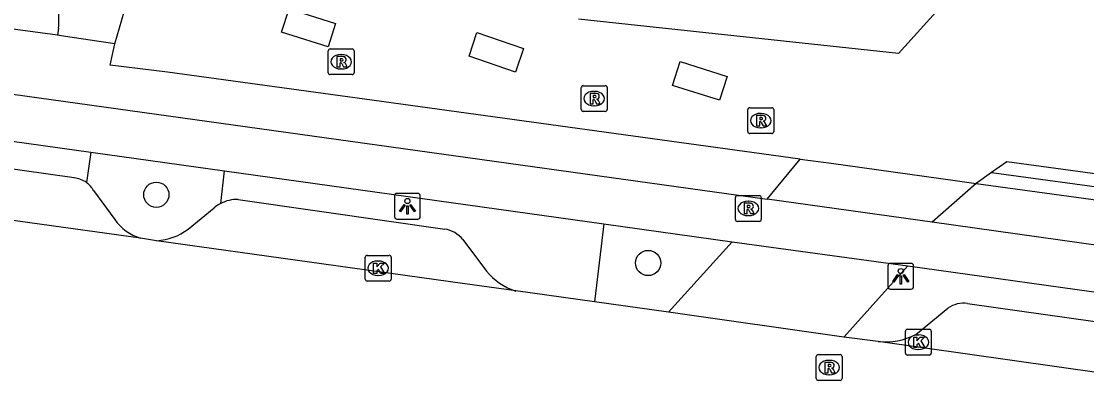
# Model space of a CAD drawing. Extents: x 160676 to 161153, y 383244 to 383713.
# Drawn here: x 160986.72 to 161027.96, y 383247.81 to 383261.93 of the extents above; entities that cross this region are included whole.
import ezdxf

# ---------------------------------------------------------------- set-up
doc = ezdxf.new("R2010")
doc.units = 0
for name, color, linetype in [('IMGEO_Berm_open', 7, 'Continuous'), ('IMGEO_Boom', 7, 'Continuous'), ('IMGEO_Fietspad_gesloten', 7, 'Continuous'), ('IMGEO_Kolk', 7, 'Continuous'), ('IMGEO_Lichtpunt', 7, 'Continuous'), ('IMGEO_Parkeervlak_open', 7, 'Continuous'), ('IMGEO_Rijbaan_lokaal_gesloten', 7, 'Continuous'), ('IMGEO_Rioolput', 7, 'Continuous'), ('IMGEO_Voetpad_open', 7, 'Continuous')]:
    doc.layers.add(name, color=color, linetype=linetype)

msp = doc.modelspace()

# ---------------------------------------------------------------- linework, layer by layer
at = {"layer": 'IMGEO_Berm_open'}
for points in [[(160989.408, 383256.862), (160989.236, 383255.681)], [(160994.436, 383254.87), (160994.582, 383256.138)], [(161009.264, 383254.084), (161008.906, 383251.053)]]:
    msp.add_lwpolyline(points, dxfattribs=at)
at = {"layer": 'IMGEO_Boom'}
for centre in [(160991.942, 383255.21), (161010.98, 383252.565)]:
    msp.add_circle(centre, 0.489, dxfattribs=at)
at = {"layer": 'IMGEO_Fietspad_gesloten'}
for points in [[(160794.456, 383285.635), (160802.2, 383284.6), (160821.26, 383282.051), (160905.957, 383270.323), (160917.876, 383268.672), (161015.584, 383255.032)], [(160976.57, 383258.658), (160989.408, 383256.862)], [(160989.408, 383256.862), (160994.582, 383256.138)], [(160994.582, 383256.138), (161009.264, 383254.084)], [(161021.974, 383254.146), (161015.584, 383255.032)], [(161009.264, 383254.084), (161014.233, 383253.389)], [(161055.654, 383249.406), (161021.974, 383254.146)], [(161014.233, 383253.389), (161021.034, 383252.455)], [(161021.034, 383252.455), (161029.904, 383251.214)]]:
    msp.add_lwpolyline(points, dxfattribs=at)
at = {"layer": 'IMGEO_Kolk'}
for p, q in [((161000.108, 383252.861), (161000.96, 383252.861)), ((161000.033, 383251.935), (161000.033, 383252.787)), ((161000.521, 383252.641), (161000.546, 383252.641)), ((161001.034, 383252.787), (161001.034, 383251.935)), ((161000.544, 383252.081), (161000.519, 383252.081)), ((161000.96, 383251.861), (161000.108, 383251.861)), ((161021.016, 383249.994), (161021.868, 383249.994)), ((161020.941, 383249.068), (161020.941, 383249.92)), ((161021.429, 383249.774), (161021.454, 383249.774)), ((161021.942, 383249.92), (161021.942, 383249.068)), ((161021.452, 383249.214), (161021.427, 383249.214)), ((161021.868, 383248.994), (161021.016, 383248.994))]:
    msp.add_line(p, q, dxfattribs=at)
for points in [[(161000.108, 383252.861), (161000.96, 383252.861)], [(161000.033, 383251.935), (161000.033, 383252.787)], [(161000.354, 383252.561), (161000.477, 383252.561), (161000.477, 383252.41), (161000.607, 383252.561), (161000.771, 383252.561), (161000.625, 383252.41), (161000.778, 383252.161), (161000.626, 383252.161), (161000.541, 383252.325), (161000.477, 383252.258), (161000.477, 383252.161), (161000.354, 383252.161), (161000.354, 383252.561)], [(161001.034, 383252.787), (161001.034, 383251.935)], [(161000.96, 383251.861), (161000.108, 383251.861)], [(161021.016, 383249.994), (161021.868, 383249.994)], [(161020.941, 383249.068), (161020.941, 383249.92)], [(161021.262, 383249.694), (161021.385, 383249.694), (161021.385, 383249.543), (161021.515, 383249.694), (161021.679, 383249.694), (161021.533, 383249.543), (161021.686, 383249.294), (161021.534, 383249.294), (161021.449, 383249.458), (161021.385, 383249.391), (161021.385, 383249.294), (161021.262, 383249.294), (161021.262, 383249.694)], [(161021.942, 383249.92), (161021.942, 383249.068)], [(161021.868, 383248.994), (161021.016, 383248.994)]]:
    msp.add_lwpolyline(points, dxfattribs=at)
for centre, start, end in [((161000.11, 383252.785), 91.552, 178.448), ((161000.11, 383252.785), 91.552, 178.448), ((161000.958, 383252.785), 1.552, 88.448), ((161000.958, 383252.785), 1.552, 88.448), ((161000.11, 383251.937), 181.552, 268.448), ((161000.11, 383251.937), 181.552, 268.448), ((161000.958, 383251.937), 271.552, 358.448), ((161000.958, 383251.937), 271.552, 358.448), ((161021.018, 383249.918), 91.552, 178.448), ((161021.018, 383249.918), 91.552, 178.448), ((161021.866, 383249.918), 1.552, 88.448), ((161021.866, 383249.918), 1.552, 88.448), ((161021.018, 383249.07), 181.552, 268.448), ((161021.018, 383249.07), 181.552, 268.448), ((161021.866, 383249.07), 271.552, 358.448), ((161021.866, 383249.07), 271.552, 358.448)]:
    msp.add_arc(centre, 0.0765, start, end, dxfattribs=at)
for centre, major_axis, ratio, start_param, end_param in [((161000.52, 383252.361), (-0.387, 0.002), 0.722429, 4.712389, 7.853982), ((161000.545, 383252.361), (-0.39, 0.002), 0.717154, 1.570796, 4.712389), ((161021.428, 383249.494), (-0.387, 0.002), 0.722429, 4.712389, 7.853982), ((161021.453, 383249.494), (-0.39, 0.002), 0.717154, 1.570796, 4.712389)]:
    msp.add_ellipse(centre, major_axis=major_axis, ratio=ratio, start_param=start_param, end_param=end_param, dxfattribs=at)
at = {"layer": 'IMGEO_Lichtpunt'}
for p, q in [((161001.164, 383255.169), (161001.164, 383254.362)), ((161001.164, 383255.169), (161001.164, 383254.362)), ((161002.066, 383255.264), (161001.258, 383255.264)), ((161002.066, 383255.264), (161001.258, 383255.264)), ((161002.16, 383254.362), (161002.16, 383255.169)), ((161002.16, 383254.362), (161002.16, 383255.169)), ((161001.258, 383254.268), (161002.066, 383254.268)), ((161001.258, 383254.268), (161002.066, 383254.268)), ((161020.262, 383252.452), (161020.262, 383251.645)), ((161020.262, 383252.452), (161020.262, 383251.645)), ((161021.164, 383252.547), (161020.356, 383252.547)), ((161021.164, 383252.547), (161020.356, 383252.547)), ((161021.258, 383251.645), (161021.258, 383252.452)), ((161021.258, 383251.645), (161021.258, 383252.452)), ((161020.356, 383251.551), (161021.164, 383251.551)), ((161020.356, 383251.551), (161021.164, 383251.551))]:
    msp.add_line(p, q, dxfattribs=at)
for points in [[(161001.538, 383254.833), (161001.577, 383254.805), (161001.389, 383254.543), (161001.351, 383254.57), (161001.538, 383254.833)], [(161001.64, 383254.785), (161001.687, 383254.785), (161001.687, 383254.463), (161001.64, 383254.463), (161001.64, 383254.785)], [(161001.75, 383254.805), (161001.788, 383254.832), (161001.975, 383254.57), (161001.936, 383254.542), (161001.75, 383254.805)], [(161020.636, 383252.116), (161020.675, 383252.088), (161020.487, 383251.826), (161020.449, 383251.853), (161020.636, 383252.116)], [(161020.738, 383252.068), (161020.785, 383252.068), (161020.785, 383251.746), (161020.738, 383251.746), (161020.738, 383252.068)], [(161020.848, 383252.088), (161020.886, 383252.115), (161021.073, 383251.853), (161021.034, 383251.825), (161020.848, 383252.088)]]:
    msp.add_lwpolyline(points, dxfattribs=at)
for centre in [(161001.663, 383254.967), (161020.761, 383252.25)]:
    msp.add_circle(centre, 0.0994, dxfattribs=at)
for centre, start, end in [((161001.258, 383255.169), 90, 180), ((161001.258, 383255.169), 90, 180), ((161002.066, 383255.169), 0, 90), ((161002.066, 383255.169), 0, 90), ((161001.258, 383254.362), 180, 270), ((161001.258, 383254.362), 180, 270), ((161002.066, 383254.362), 270, 0), ((161002.066, 383254.362), 270, 360), ((161020.356, 383252.452), 90, 180), ((161020.356, 383252.452), 90, 180), ((161021.164, 383252.452), 0, 90), ((161021.164, 383252.452), 0, 90), ((161020.356, 383251.645), 180, 270), ((161020.356, 383251.645), 180, 270), ((161021.164, 383251.645), 270, 0), ((161021.164, 383251.645), 270, 360)]:
    msp.add_arc(centre, 0.0946, start, end, dxfattribs=at)
at = {"layer": 'IMGEO_Parkeervlak_open'}
for points in [[(160988.756, 383255.864), (160976.85, 383257.547)], [(160989.509, 383255.373), (160990.336, 383254.248)], [(160995.109, 383255.031), (161001.045, 383254.167), (161003.109, 383253.878)], [(160993.173, 383253.875), (160994.18, 383254.7)], [(161003.806, 383253.474), (161004.724, 383252.253)], [(161021.341, 383249.798), (161022.582, 383250.815)], [(161023.346, 383251), (161029.294, 383250.157)]]:
    msp.add_lwpolyline(points, dxfattribs=at)
for centre, radius, start, end in [((160988.653, 383254.874), 0.996, 54.1806, 84.0807), ((160988.648, 383254.885), 0.99, 29.5498, 53.5554), ((160995.095, 383253.602), 1.429, 89.446, 117.4617), ((160995.065, 383253.645), 1.377, 117.1815, 129.9918), ((160991.909, 383255.358), 1.925, 215.2139, 252.4986), ((160991.839, 383255.632), 2.206, 272.9002, 307.2015), ((161002.928, 383252.762), 1.131, 39.0343, 80.7702), ((161006.574, 383253.743), 2.376, 218.8499, 252.3785), ((161023.21, 383249.893), 1.115, 82.9777, 124.2462), ((161020.165, 383251.997), 2.493, 263.5727, 298.137)]:
    msp.add_arc(centre, radius, start, end, dxfattribs=at)
at = {"layer": 'IMGEO_Rijbaan_lokaal_gesloten'}
for points in [[(160991.33, 383253.522), (160973.717, 383255.972)], [(160991.951, 383253.429), (160991.33, 383253.522)], [(161005.855, 383251.479), (161003.791, 383251.768), (160991.951, 383253.429)], [(161008.906, 383251.053), (161005.855, 383251.479)], [(161011.773, 383250.653), (161008.906, 383251.053)], [(161018.562, 383249.691), (161011.773, 383250.653)], [(161019.886, 383249.519), (161018.562, 383249.691)], [(161031.986, 383247.808), (161019.886, 383249.519)]]:
    msp.add_lwpolyline(points, dxfattribs=at)
at = {"layer": 'IMGEO_Rioolput'}
for p, q in [((160998.599, 383259.938), (160998.599, 383260.79)), ((160998.674, 383260.864), (160999.526, 383260.864)), ((160999.6, 383260.79), (160999.6, 383259.938)), ((160999.087, 383260.644), (160999.112, 383260.644)), ((160999.526, 383259.864), (160998.674, 383259.864)), ((160999.11, 383260.084), (160999.085, 383260.084)), ((161008.47, 383259.437), (161009.322, 383259.437)), ((161008.395, 383258.511), (161008.395, 383259.363)), ((161008.883, 383259.217), (161008.908, 383259.217)), ((161009.396, 383259.363), (161009.396, 383258.511)), ((161008.906, 383258.657), (161008.881, 383258.657)), ((161009.322, 383258.437), (161008.47, 383258.437)), ((161014.84, 383257.656), (161014.84, 383258.508)), ((161014.915, 383258.582), (161015.767, 383258.582)), ((161015.328, 383258.362), (161015.353, 383258.362)), ((161015.841, 383258.508), (161015.841, 383257.656)), ((161015.351, 383257.802), (161015.326, 383257.802)), ((161015.767, 383257.582), (161014.915, 383257.582)), ((161014.359, 383254.253), (161014.359, 383255.105)), ((161014.434, 383255.179), (161015.286, 383255.179)), ((161014.847, 383254.959), (161014.872, 383254.959)), ((161015.36, 383255.105), (161015.36, 383254.253)), ((161015.286, 383254.179), (161014.434, 383254.179)), ((161014.87, 383254.399), (161014.845, 383254.399)), ((161017.49, 383248.086), (161017.49, 383248.938)), ((161017.565, 383249.012), (161018.417, 383249.012)), ((161017.978, 383248.792), (161018.003, 383248.792)), ((161018.491, 383248.938), (161018.491, 383248.086)), ((161018.417, 383248.012), (161017.565, 383248.012)), ((161018.001, 383248.232), (161017.976, 383248.232))]:
    msp.add_line(p, q, dxfattribs=at)
for points in [[(160998.599, 383259.938), (160998.599, 383260.79)], [(160998.674, 383260.864), (160999.526, 383260.864)], [(160999.6, 383260.79), (160999.6, 383259.938)], [(160999.188, 383260.562), (160998.936, 383260.564), (160998.936, 383260.164)], [(160998.936, 383260.164), (160999.06, 383260.164), (160999.06, 383260.326), (160999.071, 383260.326)], [(160999.114, 383260.483), (160999.06, 383260.483), (160999.06, 383260.402)], [(160999.06, 383260.402), (160999.112, 383260.402)], [(160999.118, 383260.297), (160999.189, 383260.164), (160999.329, 383260.164), (160999.264, 383260.29)], [(160999.526, 383259.864), (160998.674, 383259.864)], [(161008.47, 383259.437), (161009.322, 383259.437)], [(161008.395, 383258.511), (161008.395, 383259.363)], [(161008.984, 383259.135), (161008.732, 383259.137), (161008.732, 383258.737)], [(161008.91, 383259.056), (161008.856, 383259.056), (161008.856, 383258.975)], [(161009.396, 383259.363), (161009.396, 383258.511)], [(161008.732, 383258.737), (161008.856, 383258.737), (161008.856, 383258.899), (161008.867, 383258.899)], [(161008.856, 383258.975), (161008.908, 383258.975)], [(161008.914, 383258.87), (161008.985, 383258.737), (161009.125, 383258.737), (161009.06, 383258.863)], [(161009.322, 383258.437), (161008.47, 383258.437)], [(161014.84, 383257.656), (161014.84, 383258.508)], [(161014.915, 383258.582), (161015.767, 383258.582)], [(161015.429, 383258.28), (161015.177, 383258.282), (161015.177, 383257.882)], [(161015.355, 383258.201), (161015.301, 383258.201), (161015.301, 383258.12)], [(161015.841, 383258.508), (161015.841, 383257.656)], [(161015.177, 383257.882), (161015.301, 383257.882), (161015.301, 383258.044), (161015.312, 383258.044)], [(161015.301, 383258.12), (161015.353, 383258.12)], [(161015.359, 383258.015), (161015.43, 383257.882), (161015.57, 383257.882), (161015.505, 383258.008)], [(161015.767, 383257.582), (161014.915, 383257.582)], [(161014.359, 383254.253), (161014.359, 383255.105)], [(161014.434, 383255.179), (161015.286, 383255.179)], [(161015.36, 383255.105), (161015.36, 383254.253)], [(161014.948, 383254.877), (161014.696, 383254.879), (161014.696, 383254.479)], [(161014.696, 383254.479), (161014.82, 383254.479), (161014.82, 383254.641), (161014.831, 383254.641)], [(161014.874, 383254.798), (161014.82, 383254.798), (161014.82, 383254.717)], [(161014.82, 383254.717), (161014.872, 383254.717)], [(161014.878, 383254.612), (161014.949, 383254.479), (161015.089, 383254.479), (161015.024, 383254.605)], [(161015.286, 383254.179), (161014.434, 383254.179)], [(161017.49, 383248.086), (161017.49, 383248.938)], [(161017.565, 383249.012), (161018.417, 383249.012)], [(161018.079, 383248.71), (161017.827, 383248.712), (161017.827, 383248.312)], [(161018.491, 383248.938), (161018.491, 383248.086)], [(161017.827, 383248.312), (161017.951, 383248.312), (161017.951, 383248.474), (161017.962, 383248.474)], [(161018.005, 383248.631), (161017.951, 383248.631), (161017.951, 383248.55)], [(161017.951, 383248.55), (161018.003, 383248.55)], [(161018.009, 383248.445), (161018.08, 383248.312), (161018.22, 383248.312), (161018.155, 383248.438)], [(161018.417, 383248.012), (161017.565, 383248.012)]]:
    msp.add_lwpolyline(points, dxfattribs=at)
for centre, radius, start, end in [((160998.676, 383260.788), 0.0765, 91.552, 178.448), ((160998.676, 383260.788), 0.0765, 91.552, 178.448), ((160999.524, 383260.788), 0.0765, 1.552, 88.448), ((160999.524, 383260.788), 0.0765, 1.552, 88.448), ((160999.07, 383260.273), 0.0533, 26.0293, 88.6989), ((160999.096, 383260.591), 0.19, 274.7715, 282.9687), ((160999.12, 383260.387), 0.0964, 77.0061, 93.1865), ((160999.134, 383260.444), 0.0378, 276.6634, 79.6772), ((160999.187, 383260.452), 0.109, 350.3612, 89.416), ((160999.185, 383260.452), 0.112, 277.5842, 350.9817), ((160999.169, 383260.237), 0.108, 29.5134, 73.7905), ((160998.676, 383259.94), 0.0765, 181.552, 268.448), ((160998.676, 383259.94), 0.0765, 181.552, 268.448), ((160999.524, 383259.94), 0.0765, 271.552, 358.448), ((160999.524, 383259.94), 0.0765, 271.552, 358.448), ((161008.472, 383259.361), 0.0765, 91.552, 178.448), ((161008.472, 383259.361), 0.0765, 91.552, 178.448), ((161009.32, 383259.361), 0.0765, 1.552, 88.448), ((161009.32, 383259.361), 0.0765, 1.552, 88.448), ((161008.916, 383258.96), 0.0964, 77.0061, 93.1865), ((161008.93, 383259.017), 0.0378, 276.6634, 79.6772), ((161008.983, 383259.025), 0.109, 350.3612, 89.416), ((161008.866, 383258.846), 0.0533, 26.0293, 88.6989), ((161008.892, 383259.164), 0.19, 274.7715, 282.9687), ((161008.981, 383259.025), 0.112, 277.5842, 350.9817), ((161008.965, 383258.81), 0.108, 29.5134, 73.7905), ((161008.472, 383258.513), 0.0765, 181.552, 268.448), ((161008.472, 383258.513), 0.0765, 181.552, 268.448), ((161009.32, 383258.513), 0.0765, 271.552, 358.448), ((161009.32, 383258.513), 0.0765, 271.552, 358.448), ((161014.917, 383258.506), 0.0765, 91.552, 178.448), ((161014.917, 383258.506), 0.0765, 91.552, 178.448), ((161015.361, 383258.105), 0.0964, 77.0061, 93.1865), ((161015.375, 383258.162), 0.0378, 276.6634, 79.6772), ((161015.428, 383258.17), 0.109, 350.3612, 89.416), ((161015.765, 383258.506), 0.0765, 1.552, 88.448), ((161015.765, 383258.506), 0.0765, 1.552, 88.448), ((161015.311, 383257.991), 0.0533, 26.0293, 88.6989), ((161015.337, 383258.309), 0.19, 274.7715, 282.9687), ((161015.426, 383258.17), 0.112, 277.5842, 350.9817), ((161015.41, 383257.955), 0.108, 29.5134, 73.7905), ((161014.917, 383257.658), 0.0765, 181.552, 268.448), ((161014.917, 383257.658), 0.0765, 181.552, 268.448), ((161015.765, 383257.658), 0.0765, 271.552, 358.448), ((161015.765, 383257.658), 0.0765, 271.552, 358.448), ((161014.436, 383255.103), 0.0765, 91.552, 178.448), ((161014.436, 383255.103), 0.0765, 91.552, 178.448), ((161015.284, 383255.103), 0.0765, 1.552, 88.448), ((161015.284, 383255.103), 0.0765, 1.552, 88.448), ((161014.83, 383254.588), 0.0533, 26.0293, 88.6989), ((161014.856, 383254.906), 0.19, 274.7715, 282.9687), ((161014.88, 383254.702), 0.0964, 77.0061, 93.1865), ((161014.894, 383254.759), 0.0378, 276.6634, 79.6772), ((161014.947, 383254.767), 0.109, 350.3612, 89.416), ((161014.945, 383254.767), 0.112, 277.5842, 350.9817), ((161014.929, 383254.552), 0.108, 29.5134, 73.7905), ((161014.436, 383254.255), 0.0765, 181.552, 268.448), ((161014.436, 383254.255), 0.0765, 181.552, 268.448), ((161015.284, 383254.255), 0.0765, 271.552, 358.448), ((161015.284, 383254.255), 0.0765, 271.552, 358.448), ((161017.567, 383248.936), 0.0765, 91.552, 178.448), ((161017.567, 383248.936), 0.0765, 91.552, 178.448), ((161018.415, 383248.936), 0.0765, 1.552, 88.448), ((161018.415, 383248.936), 0.0765, 1.552, 88.448), ((161017.961, 383248.421), 0.0533, 26.0293, 88.6989), ((161017.987, 383248.739), 0.19, 274.7715, 282.9687), ((161018.011, 383248.535), 0.0964, 77.0061, 93.1865), ((161018.025, 383248.592), 0.0378, 276.6634, 79.6772), ((161018.078, 383248.6), 0.109, 350.3612, 89.416), ((161018.076, 383248.6), 0.112, 277.5842, 350.9817), ((161018.06, 383248.385), 0.108, 29.5134, 73.7905), ((161017.567, 383248.088), 0.0765, 181.552, 268.448), ((161017.567, 383248.088), 0.0765, 181.552, 268.448), ((161018.415, 383248.088), 0.0765, 271.552, 358.448), ((161018.415, 383248.088), 0.0765, 271.552, 358.448)]:
    msp.add_arc(centre, radius, start, end, dxfattribs=at)
for centre, major_axis, ratio, start_param, end_param in [((160999.086, 383260.364), (-0.387, 0.002), 0.722429, 4.712389, 7.853982), ((160999.111, 383260.364), (-0.39, 0.002), 0.717154, 1.570796, 4.712389), ((161008.882, 383258.937), (-0.387, 0.002), 0.722429, 4.712389, 7.853982), ((161008.907, 383258.937), (-0.39, 0.002), 0.717154, 1.570796, 4.712389), ((161015.327, 383258.082), (-0.387, 0.002), 0.722429, 4.712389, 7.853982), ((161015.352, 383258.082), (-0.39, 0.002), 0.717154, 1.570796, 4.712389), ((161014.846, 383254.679), (-0.387, 0.002), 0.722429, 4.712389, 7.853982), ((161014.871, 383254.679), (-0.39, 0.002), 0.717154, 1.570796, 4.712389), ((161017.977, 383248.512), (-0.387, 0.002), 0.722429, 4.712389, 7.853982), ((161018.002, 383248.512), (-0.39, 0.002), 0.717154, 1.570796, 4.712389)]:
    msp.add_ellipse(centre, major_axis=major_axis, ratio=ratio, start_param=start_param, end_param=end_param, dxfattribs=at)
at = {"layer": 'IMGEO_Voetpad_open'}
for points in [[(161038.901, 383280.887), (161020.669, 383260.684), (161008.283, 383262.018)], [(160988.114, 383261.392), (160972.847, 383263.465), (160972.925, 383263.763)], [(160990.337, 383261.053), (160991.153, 383263.864)], [(160998.593, 383260.945), (160996.785, 383261.516), (160997.08, 383262.421), (160998.879, 383261.844), (160998.593, 383260.945)], [(160988.155, 383261.661), (160988.114, 383261.392)], [(160990.337, 383261.053), (160988.425, 383261.349), (160988.114, 383261.392)], [(161005.852, 383259.955), (161004.052, 383260.574), (161004.354, 383261.492), (161006.159, 383260.879), (161005.852, 383259.955)], [(161016.872, 383256.594), (161000, 383258.91), (160992.379, 383259.956), (160990.157, 383260.227), (160990.337, 383261.053)], [(161013.739, 383258.873), (161011.925, 383259.445), (161012.219, 383260.378), (161014.038, 383259.79), (161013.739, 383258.873)], [(161015.584, 383255.032), (161016.872, 383256.594)], [(161016.872, 383256.594), (161018.061, 383256.431), (161022.863, 383255.756), (161023.677, 383255.645)], [(161042.879, 383254.036), (161024.866, 383256.486), (161024.279, 383256.071)], [(161024.279, 383256.071), (161023.677, 383255.645)], [(161024.279, 383256.071), (161044.765, 383253.279)], [(161023.677, 383255.645), (161021.974, 383254.146)], [(161023.677, 383255.645), (161046.904, 383252.467)], [(161011.773, 383250.653), (161014.233, 383253.389)], [(161021.034, 383252.455), (161018.562, 383249.691)]]:
    msp.add_lwpolyline(points, dxfattribs=at)
msp.add_arc((160985.002, 383261.999), 3.171, 353.8799, 6.9159, dxfattribs=at)

doc.saveas('drawing.dxf')
